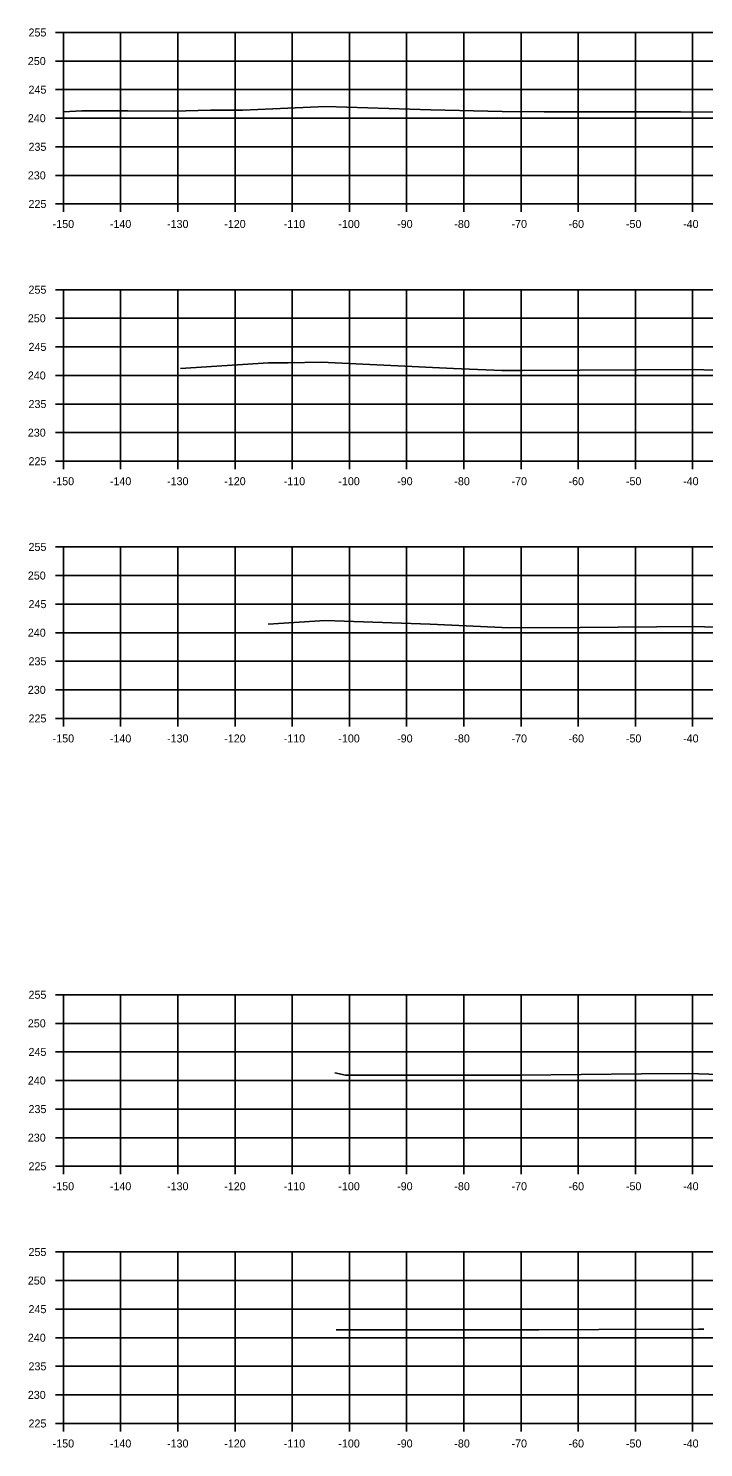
# Model space of a CAD drawing. Extents: x 1369627 to 1374022, y 380035 to 398173.
# Drawn here: x 1372730.1 to 1372848.1, y 383787.4 to 384035.6 of the extents above; entities that cross this region are included whole.
import ezdxf

# ---------------------------------------------------------------- set-up
doc = ezdxf.new("R2010")
doc.units = 0
for name, color, linetype in [('R_Axis', 7, 'Continuous'), ('R_Axis Annot', 7, 'Continuous'), ('R_Exist Surface', 7, 'Continuous'), ('R_Grid', 7, 'Continuous')]:
    doc.layers.add(name, color=color, linetype=linetype)

msp = doc.modelspace()

# ---------------------------------------------------------------- linework, layer by layer
at = {"layer": 'R_Axis'}
for p, q in [((1372734.81, 384034.93), (1372736.21, 384034.93)), ((1372736.21, 384004.93), (1372736.21, 384034.93)), ((1372734.81, 384029.93), (1372736.21, 384029.93)), ((1372734.81, 384024.93), (1372736.21, 384024.93)), ((1372734.81, 384019.93), (1372736.21, 384019.93)), ((1372734.81, 384014.93), (1372736.21, 384014.93)), ((1372734.81, 384009.93), (1372736.21, 384009.93)), ((1372734.81, 384004.93), (1372736.21, 384004.93)), ((1372736.21, 384004.93), (1373036.21, 384004.93)), ((1372736.21, 384003.53), (1372736.21, 384004.93)), ((1372746.21, 384003.53), (1372746.21, 384004.93)), ((1372756.21, 384003.53), (1372756.21, 384004.93)), ((1372766.21, 384003.53), (1372766.21, 384004.93)), ((1372776.21, 384003.53), (1372776.21, 384004.93)), ((1372786.21, 384003.53), (1372786.21, 384004.93)), ((1372796.21, 384003.53), (1372796.21, 384004.93)), ((1372806.21, 384003.53), (1372806.21, 384004.93)), ((1372816.21, 384003.53), (1372816.21, 384004.93)), ((1372826.21, 384003.53), (1372826.21, 384004.93)), ((1372836.21, 384003.53), (1372836.21, 384004.93)), ((1372846.21, 384003.53), (1372846.21, 384004.93)), ((1372734.81, 383989.93), (1372736.21, 383989.93)), ((1372736.21, 383959.93), (1372736.21, 383989.93)), ((1372734.81, 383984.93), (1372736.21, 383984.93)), ((1372734.81, 383979.93), (1372736.21, 383979.93)), ((1372734.81, 383974.93), (1372736.21, 383974.93)), ((1372734.81, 383969.93), (1372736.21, 383969.93)), ((1372734.81, 383964.93), (1372736.21, 383964.93)), ((1372734.81, 383959.93), (1372736.21, 383959.93)), ((1372736.21, 383959.93), (1373036.21, 383959.93)), ((1372736.21, 383958.53), (1372736.21, 383959.93)), ((1372746.21, 383958.53), (1372746.21, 383959.93)), ((1372756.21, 383958.53), (1372756.21, 383959.93)), ((1372766.21, 383958.53), (1372766.21, 383959.93)), ((1372776.21, 383958.53), (1372776.21, 383959.93)), ((1372786.21, 383958.53), (1372786.21, 383959.93)), ((1372796.21, 383958.53), (1372796.21, 383959.93)), ((1372806.21, 383958.53), (1372806.21, 383959.93)), ((1372816.21, 383958.53), (1372816.21, 383959.93)), ((1372826.21, 383958.53), (1372826.21, 383959.93)), ((1372836.21, 383958.53), (1372836.21, 383959.93)), ((1372846.21, 383958.53), (1372846.21, 383959.93)), ((1372734.81, 383944.93), (1372736.21, 383944.93)), ((1372736.21, 383914.93), (1372736.21, 383944.93)), ((1372734.81, 383939.93), (1372736.21, 383939.93)), ((1372734.81, 383934.93), (1372736.21, 383934.93)), ((1372734.81, 383929.93), (1372736.21, 383929.93)), ((1372734.81, 383924.93), (1372736.21, 383924.93)), ((1372734.81, 383919.93), (1372736.21, 383919.93)), ((1372734.81, 383914.93), (1372736.21, 383914.93)), ((1372736.21, 383914.93), (1373036.21, 383914.93)), ((1372736.21, 383913.53), (1372736.21, 383914.93)), ((1372746.21, 383913.53), (1372746.21, 383914.93)), ((1372756.21, 383913.53), (1372756.21, 383914.93)), ((1372766.21, 383913.53), (1372766.21, 383914.93)), ((1372776.21, 383913.53), (1372776.21, 383914.93)), ((1372786.21, 383913.53), (1372786.21, 383914.93)), ((1372796.21, 383913.53), (1372796.21, 383914.93)), ((1372806.21, 383913.53), (1372806.21, 383914.93)), ((1372816.21, 383913.53), (1372816.21, 383914.93)), ((1372826.21, 383913.53), (1372826.21, 383914.93)), ((1372836.21, 383913.53), (1372836.21, 383914.93)), ((1372846.21, 383913.53), (1372846.21, 383914.93)), ((1372734.81, 383866.59), (1372736.21, 383866.59)), ((1372736.21, 383836.59), (1372736.21, 383866.59)), ((1372734.81, 383861.59), (1372736.21, 383861.59)), ((1372734.81, 383856.59), (1372736.21, 383856.59)), ((1372734.81, 383851.59), (1372736.21, 383851.59)), ((1372734.81, 383846.59), (1372736.21, 383846.59)), ((1372734.81, 383841.59), (1372736.21, 383841.59)), ((1372734.81, 383836.59), (1372736.21, 383836.59)), ((1372736.21, 383836.59), (1373036.21, 383836.59)), ((1372736.21, 383835.19), (1372736.21, 383836.59)), ((1372746.21, 383835.19), (1372746.21, 383836.59)), ((1372756.21, 383835.19), (1372756.21, 383836.59)), ((1372766.21, 383835.19), (1372766.21, 383836.59)), ((1372776.21, 383835.19), (1372776.21, 383836.59)), ((1372786.21, 383835.19), (1372786.21, 383836.59)), ((1372796.21, 383835.19), (1372796.21, 383836.59)), ((1372806.21, 383835.19), (1372806.21, 383836.59)), ((1372816.21, 383835.19), (1372816.21, 383836.59)), ((1372826.21, 383835.19), (1372826.21, 383836.59)), ((1372836.21, 383835.19), (1372836.21, 383836.59)), ((1372846.21, 383835.19), (1372846.21, 383836.59)), ((1372734.81, 383821.59), (1372736.21, 383821.59)), ((1372736.21, 383791.59), (1372736.21, 383821.59)), ((1372734.81, 383816.59), (1372736.21, 383816.59)), ((1372734.81, 383811.59), (1372736.21, 383811.59)), ((1372734.81, 383806.59), (1372736.21, 383806.59)), ((1372734.81, 383801.59), (1372736.21, 383801.59)), ((1372734.81, 383796.59), (1372736.21, 383796.59)), ((1372734.81, 383791.59), (1372736.21, 383791.59)), ((1372736.21, 383791.59), (1373036.21, 383791.59)), ((1372736.21, 383790.19), (1372736.21, 383791.59)), ((1372746.21, 383790.19), (1372746.21, 383791.59)), ((1372756.21, 383790.19), (1372756.21, 383791.59)), ((1372766.21, 383790.19), (1372766.21, 383791.59)), ((1372776.21, 383790.19), (1372776.21, 383791.59)), ((1372786.21, 383790.19), (1372786.21, 383791.59)), ((1372796.21, 383790.19), (1372796.21, 383791.59)), ((1372806.21, 383790.19), (1372806.21, 383791.59)), ((1372816.21, 383790.19), (1372816.21, 383791.59)), ((1372826.21, 383790.19), (1372826.21, 383791.59)), ((1372836.21, 383790.19), (1372836.21, 383791.59)), ((1372846.21, 383790.19), (1372846.21, 383791.59))]:
    msp.add_line(p, q, dxfattribs=at)
at = {"layer": 'R_Exist Surface'}
for points in [[(1372736.21, 384021.06), (1372739.4, 384021.25), (1372747.46, 384021.21), (1372755.45, 384021.16), (1372761.89, 384021.36), (1372767.59, 384021.34), (1372775.44, 384021.69), (1372782.07, 384021.98), (1372800.44, 384021.4), (1372812.89, 384021.1), (1372820.25, 384021.04), (1372844.09, 384021.02), (1372855.77, 384020.96)], [(1372756.67, 383976.17), (1372772.07, 383977.12), (1372773.8, 383977.12), (1372775.52, 383977.11), (1372781.25, 383977.28), (1372804.39, 383976.14), (1372812.84, 383975.78), (1372816.47, 383975.78), (1372846.58, 383975.98), (1372856.07, 383975.64)], [(1372772.02, 383931.43), (1372781.99, 383932.05), (1372800.34, 383931.45), (1372814.14, 383930.77), (1372826.57, 383930.85), (1372846.54, 383931.01), (1372857.07, 383930.69)], [(1372783.63, 383852.92), (1372785.53, 383852.55), (1372786.65, 383852.54), (1372816.15, 383852.53), (1372837.26, 383852.75), (1372845.42, 383852.81), (1372850.83, 383852.64)], [(1372783.88, 383807.97), (1372785.97, 383807.97), (1372789.56, 383807.97), (1372809.23, 383807.98), (1372818.81, 383807.97), (1372819.32, 383807.96), (1372829.82, 383808.02), (1372847.23, 383808.1), (1372848.19, 383808.07)]]:
    msp.add_lwpolyline(points, dxfattribs=at)
at = {"layer": 'R_Grid'}
for p, q in [((1372736.21, 384034.93), (1373036.21, 384034.93)), ((1372736.21, 384004.93), (1372736.21, 384034.93)), ((1372746.21, 384004.93), (1372746.21, 384034.93)), ((1372756.21, 384004.93), (1372756.21, 384034.93)), ((1372766.21, 384004.93), (1372766.21, 384034.93)), ((1372776.21, 384004.93), (1372776.21, 384034.93)), ((1372786.21, 384004.93), (1372786.21, 384034.93)), ((1372796.21, 384004.93), (1372796.21, 384034.93)), ((1372806.21, 384004.93), (1372806.21, 384034.93)), ((1372816.21, 384004.93), (1372816.21, 384034.93)), ((1372826.21, 384004.93), (1372826.21, 384034.93)), ((1372836.21, 384004.93), (1372836.21, 384034.93)), ((1372846.21, 384004.93), (1372846.21, 384034.93)), ((1372736.21, 384029.93), (1373036.21, 384029.93)), ((1372736.21, 384024.93), (1373036.21, 384024.93)), ((1372736.21, 384019.93), (1373036.21, 384019.93)), ((1372736.21, 384014.93), (1373036.21, 384014.93)), ((1372736.21, 384009.93), (1373036.21, 384009.93)), ((1372736.21, 384004.93), (1373036.21, 384004.93)), ((1372736.21, 383989.93), (1373036.21, 383989.93)), ((1372736.21, 383959.93), (1372736.21, 383989.93)), ((1372746.21, 383959.93), (1372746.21, 383989.93)), ((1372756.21, 383959.93), (1372756.21, 383989.93)), ((1372766.21, 383959.93), (1372766.21, 383989.93)), ((1372776.21, 383959.93), (1372776.21, 383989.93)), ((1372786.21, 383959.93), (1372786.21, 383989.93)), ((1372796.21, 383959.93), (1372796.21, 383989.93)), ((1372806.21, 383959.93), (1372806.21, 383989.93)), ((1372816.21, 383959.93), (1372816.21, 383989.93)), ((1372826.21, 383959.93), (1372826.21, 383989.93)), ((1372836.21, 383959.93), (1372836.21, 383989.93)), ((1372846.21, 383959.93), (1372846.21, 383989.93)), ((1372736.21, 383984.93), (1373036.21, 383984.93)), ((1372736.21, 383979.93), (1373036.21, 383979.93)), ((1372736.21, 383974.93), (1373036.21, 383974.93)), ((1372736.21, 383969.93), (1373036.21, 383969.93)), ((1372736.21, 383964.93), (1373036.21, 383964.93)), ((1372736.21, 383959.93), (1373036.21, 383959.93)), ((1372736.21, 383944.93), (1373036.21, 383944.93)), ((1372736.21, 383914.93), (1372736.21, 383944.93)), ((1372746.21, 383914.93), (1372746.21, 383944.93)), ((1372756.21, 383914.93), (1372756.21, 383944.93)), ((1372766.21, 383914.93), (1372766.21, 383944.93)), ((1372776.21, 383914.93), (1372776.21, 383944.93)), ((1372786.21, 383914.93), (1372786.21, 383944.93)), ((1372796.21, 383914.93), (1372796.21, 383944.93)), ((1372806.21, 383914.93), (1372806.21, 383944.93)), ((1372816.21, 383914.93), (1372816.21, 383944.93)), ((1372826.21, 383914.93), (1372826.21, 383944.93)), ((1372836.21, 383914.93), (1372836.21, 383944.93)), ((1372846.21, 383914.93), (1372846.21, 383944.93)), ((1372736.21, 383939.93), (1373036.21, 383939.93)), ((1372736.21, 383934.93), (1373036.21, 383934.93)), ((1372736.21, 383929.93), (1373036.21, 383929.93)), ((1372736.21, 383924.93), (1373036.21, 383924.93)), ((1372736.21, 383919.93), (1373036.21, 383919.93)), ((1372736.21, 383914.93), (1373036.21, 383914.93)), ((1372736.21, 383866.59), (1373036.21, 383866.59)), ((1372736.21, 383836.59), (1372736.21, 383866.59)), ((1372746.21, 383836.59), (1372746.21, 383866.59)), ((1372756.21, 383836.59), (1372756.21, 383866.59)), ((1372766.21, 383836.59), (1372766.21, 383866.59)), ((1372776.21, 383836.59), (1372776.21, 383866.59)), ((1372786.21, 383836.59), (1372786.21, 383866.59)), ((1372796.21, 383836.59), (1372796.21, 383866.59)), ((1372806.21, 383836.59), (1372806.21, 383866.59)), ((1372816.21, 383836.59), (1372816.21, 383866.59)), ((1372826.21, 383836.59), (1372826.21, 383866.59)), ((1372836.21, 383836.59), (1372836.21, 383866.59)), ((1372846.21, 383836.59), (1372846.21, 383866.59)), ((1372736.21, 383861.59), (1373036.21, 383861.59)), ((1372736.21, 383856.59), (1373036.21, 383856.59)), ((1372736.21, 383851.59), (1373036.21, 383851.59)), ((1372736.21, 383846.59), (1373036.21, 383846.59)), ((1372736.21, 383841.59), (1373036.21, 383841.59)), ((1372736.21, 383836.59), (1373036.21, 383836.59)), ((1372736.21, 383821.59), (1373036.21, 383821.59)), ((1372736.21, 383791.59), (1372736.21, 383821.59)), ((1372746.21, 383791.59), (1372746.21, 383821.59)), ((1372756.21, 383791.59), (1372756.21, 383821.59)), ((1372766.21, 383791.59), (1372766.21, 383821.59)), ((1372776.21, 383791.59), (1372776.21, 383821.59)), ((1372786.21, 383791.59), (1372786.21, 383821.59)), ((1372796.21, 383791.59), (1372796.21, 383821.59)), ((1372806.21, 383791.59), (1372806.21, 383821.59)), ((1372816.21, 383791.59), (1372816.21, 383821.59)), ((1372826.21, 383791.59), (1372826.21, 383821.59)), ((1372836.21, 383791.59), (1372836.21, 383821.59)), ((1372846.21, 383791.59), (1372846.21, 383821.59)), ((1372736.21, 383816.59), (1373036.21, 383816.59)), ((1372736.21, 383811.59), (1373036.21, 383811.59)), ((1372736.21, 383806.59), (1373036.21, 383806.59)), ((1372736.21, 383801.59), (1373036.21, 383801.59)), ((1372736.21, 383796.59), (1373036.21, 383796.59)), ((1372736.21, 383791.59), (1373036.21, 383791.59))]:
    msp.add_line(p, q, dxfattribs=at)

# ---------------------------------------------------------------- texts
at = {"layer": 'R_Axis Annot'}
for s, p in [('255', (1372730.1, 384034.23)), ('250', (1372729.98, 384029.23)), ('245', (1372730.1, 384024.23)), ('240', (1372729.98, 384019.23)), ('235', (1372730.1, 384014.23)), ('230', (1372729.98, 384009.23)), ('225', (1372730.1, 384004.23)), ('-150', (1372734.32, 384000.73)), ('-140', (1372744.32, 384000.73)), ('-130', (1372754.32, 384000.73)), ('-120', (1372764.32, 384000.73)), ('-110', (1372774.72, 384000.73)), ('-100', (1372784.27, 384000.73)), ('-90', (1372794.55, 384000.73)), ('-80', (1372804.55, 384000.73)), ('-70', (1372814.55, 384000.73)), ('-60', (1372824.52, 384000.73)), ('-50', (1372834.55, 384000.73)), ('-40', (1372844.55, 384000.73)), ('255', (1372730.1, 383989.23)), ('250', (1372729.98, 383984.23)), ('245', (1372730.1, 383979.23)), ('240', (1372729.98, 383974.23)), ('235', (1372730.1, 383969.23)), ('230', (1372729.98, 383964.23)), ('225', (1372730.1, 383959.23)), ('-150', (1372734.32, 383955.73)), ('-140', (1372744.32, 383955.73)), ('-130', (1372754.32, 383955.73)), ('-120', (1372764.32, 383955.73)), ('-110', (1372774.72, 383955.73)), ('-100', (1372784.27, 383955.73)), ('-90', (1372794.55, 383955.73)), ('-80', (1372804.55, 383955.73)), ('-70', (1372814.55, 383955.73)), ('-60', (1372824.52, 383955.73)), ('-50', (1372834.55, 383955.73)), ('-40', (1372844.55, 383955.73)), ('255', (1372730.1, 383944.23)), ('250', (1372729.98, 383939.23)), ('245', (1372730.1, 383934.23)), ('240', (1372729.98, 383929.23)), ('235', (1372730.1, 383924.23)), ('230', (1372729.98, 383919.23)), ('225', (1372730.1, 383914.23)), ('-150', (1372734.32, 383910.73)), ('-140', (1372744.32, 383910.73)), ('-130', (1372754.32, 383910.73)), ('-120', (1372764.32, 383910.73)), ('-110', (1372774.72, 383910.73)), ('-100', (1372784.27, 383910.73)), ('-90', (1372794.55, 383910.73)), ('-80', (1372804.55, 383910.73)), ('-70', (1372814.55, 383910.73)), ('-60', (1372824.52, 383910.73)), ('-50', (1372834.55, 383910.73)), ('-40', (1372844.55, 383910.73)), ('255', (1372730.1, 383865.89)), ('250', (1372729.98, 383860.89)), ('245', (1372730.1, 383855.89)), ('240', (1372729.98, 383850.89)), ('235', (1372730.1, 383845.89)), ('230', (1372729.98, 383840.89)), ('225', (1372730.1, 383835.89)), ('-150', (1372734.32, 383832.39)), ('-140', (1372744.32, 383832.39)), ('-130', (1372754.32, 383832.39)), ('-120', (1372764.32, 383832.39)), ('-110', (1372774.72, 383832.39)), ('-100', (1372784.27, 383832.39)), ('-90', (1372794.55, 383832.39)), ('-80', (1372804.55, 383832.39)), ('-70', (1372814.55, 383832.39)), ('-60', (1372824.52, 383832.39)), ('-50', (1372834.55, 383832.39)), ('-40', (1372844.55, 383832.39)), ('255', (1372730.1, 383820.89)), ('250', (1372729.98, 383815.89)), ('245', (1372730.1, 383810.89)), ('240', (1372729.98, 383805.89)), ('235', (1372730.1, 383800.89)), ('230', (1372729.98, 383795.89)), ('225', (1372730.1, 383790.89)), ('-150', (1372734.32, 383787.39)), ('-140', (1372744.32, 383787.39)), ('-130', (1372754.32, 383787.39)), ('-120', (1372764.32, 383787.39)), ('-110', (1372774.72, 383787.39)), ('-100', (1372784.27, 383787.39)), ('-90', (1372794.55, 383787.39)), ('-80', (1372804.55, 383787.39)), ('-70', (1372814.55, 383787.39)), ('-60', (1372824.52, 383787.39)), ('-50', (1372834.55, 383787.39)), ('-40', (1372844.55, 383787.39))]:
    msp.add_text(s, height=1.4, dxfattribs=at).set_placement(p)

doc.saveas('drawing.dxf')
